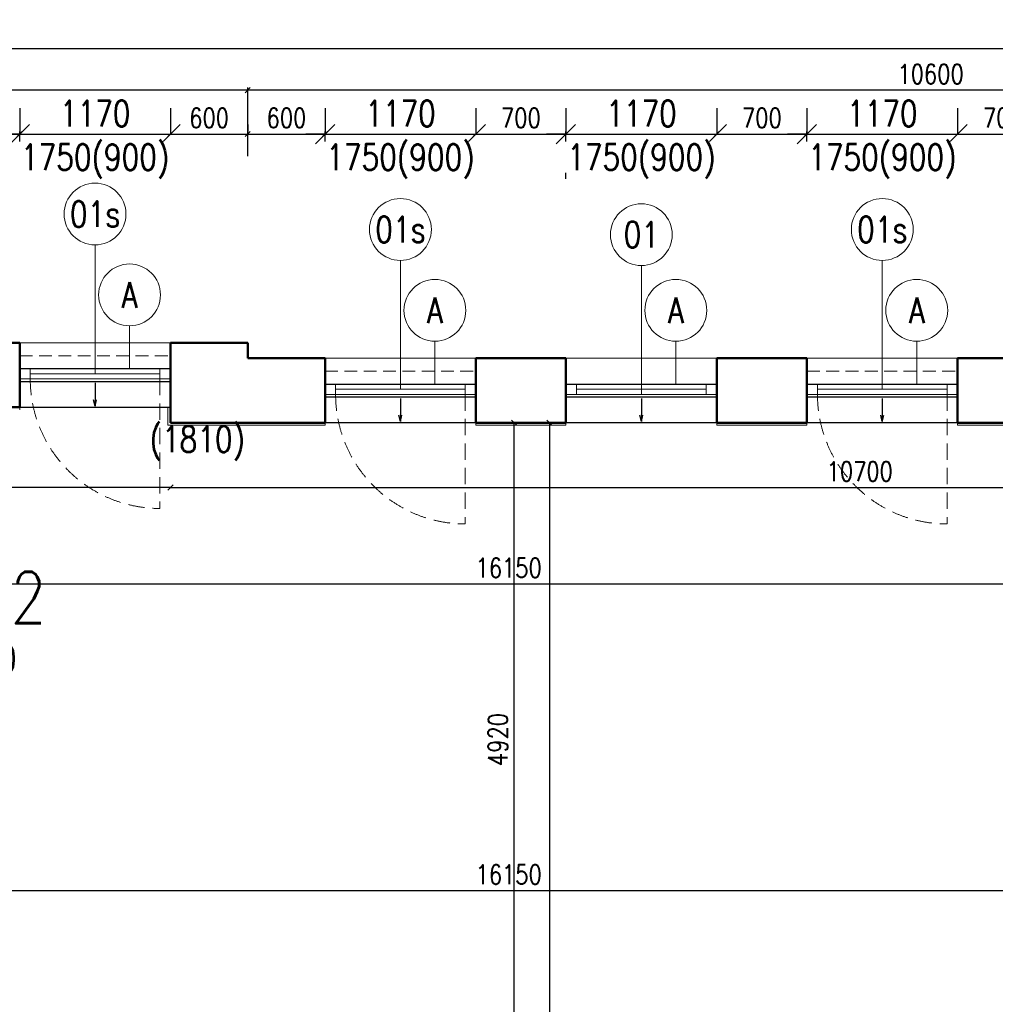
# Model space of a CAD drawing. Header units: millimetres. Extents: x -238874 to 551972, y -298952 to 658415.
# Tile 640 of 656: x 70778 to 78350, y 393183 to 400827. Entities that reach past the tile are written whole.
import ezdxf
from ezdxf.enums import TextEntityAlignment as Align

# ---------------------------------------------------------------- set-up
doc = ezdxf.new("R2010")
doc.units = ezdxf.units.MM
doc.header["$LTSCALE"] = 20
doc.linetypes.add('DASHED', pattern=[0.75, 0.5, -0.25])
doc.linetypes.add('HIDDEN', pattern=[9.525, 6.35, -3.175])
for name, color, linetype in [('00_HEDVIKA _KRESBA', 1, 'Continuous'), ('CZ', 255, 'Continuous'), ('KOTY', 8, 'Continuous')]:
    doc.layers.add(name, color=color, linetype=linetype)
doc.layers.add('00_HEDVIKA_DEMOLICE', color=2, linetype='Continuous', lineweight=30, transparency=0.3)
doc.layers.add('CKOKNA OTEVÍRÁNÍ', color=51, linetype='HIDDEN', lineweight=18, transparency=0.5)
for name, color, linetype, lineweight in [('00_HEDVIKA_OBRYS', 1, 'Continuous', 50), ('CKBUBLINY', 1, 'Continuous', 18), ('CKBUBLINY DEMOLICE', 4, 'Continuous', 18), ('CKBUBLINY_POPIS', 3, 'Continuous', 25), ('CKKOTY', 3, 'Continuous', 18), ('CKOKNA', 30, 'Continuous', 18), ('CKSYMBOLY', 21, 'Continuous', 25), ('HEDVIKA_OKNA_PARAPET', 70, 'Continuous', 18), ('NOSNÉ', 8, 'Continuous', 50), ('PRUCHODY', 7, 'Continuous', 18)]:
    doc.layers.add(name, color=color, linetype=linetype, lineweight=lineweight)
doc.styles.add('SIMPLEX', font='SIMPLEX.shx', dxfattribs={"width": 0.8, "bigfont": 'CAD13.shx'})
doc.styles.get("Standard").update_dxf_attribs({"font": 'simplex.shx', "width": 0.8})
doc.dimstyles.new('CADKON', dxfattribs={"dimscale": 100, "dimtxt": 2, "dimasz": 1.5, "dimexe": 0, "dimexo": 2, "dimgap": 0.6, "dimtad": 1, "dimrnd": 1, "dimtxsty": 'Standard', "dimblk1": 'OBLIQUE', "dimblk2": 'OBLIQUE', "dimsah": 1, "dimcen": 2.5, "dimadec": 1, "dimazin": 2, "dimtfac": 1, "dimtix": 1, "dimtmove": 2, "dimatfit": 3, "dimldrblk": 'OPEN30', "dimfxl": 5, "dimtfill": 1, "dimtolj": 1, "dimarcsym": 0})
doc.dimstyles.new('CKA', dxfattribs={"dimtxt": 200, "dimasz": 40, "dimexe": 20, "dimexo": 0.2, "dimgap": 50, "dimtad": 1, "dimdec": 0, "dimrnd": 1, "dimzin": 0, "dimdsep": 46, "dimtxsty": 'Standard', "dimblk1": 'OBLIQUE', "dimblk2": 'OBLIQUE', "dimsah": 1, "dimcen": 0.09, "dimclrd": 253, "dimclre": 253, "dimclrt": 253, "dimadec": 0, "dimazin": 0, "dimtfac": 1, "dimtdec": 0, "dimtix": 1, "dimtmove": 2, "dimatfit": 3, "dimfxl": 1, "dimtolj": 1, "dimtzin": 0, "dimarcsym": 0})

# ---------------------------------------------------------------- blocks, each defined once
blk = doc.blocks.new('_OBLIQUE')
at = {"color": 0, "linetype": 'ByBlock'}
blk.add_line((-0.5, -0.5), (0.5, 0.5), dxfattribs=at)
blk = doc.blocks.new('*D2563')
at = {"layer": 'DEFPOINTS', "color": 0, "transparency": 16777216}
for p in [(75075.2, 397698.6), (74889.2, 387578.6), (75075.2, 387578.6)]:
    blk.add_point(p, dxfattribs=at)
at = {"layer": 'KOTY', "lineweight": -2, "transparency": 16777216}
for p, q in [((74889.2, 397698.6), (74889.2, 387578.6)), ((74694.4, 387578.6), (74869.2, 387578.6))]:
    blk.add_line(p, q, dxfattribs=at)
at = {"layer": 'KOTY', "lineweight": -2, "transparency": 16777216, "xscale": 40, "yscale": 40, "zscale": 40}
for p, rotation in [((74889.2, 397698.6), 90), ((74889.2, 387578.6), 270)]:
    blk.add_blockref('_OBLIQUE', p, dxfattribs=dict(at, rotation=rotation))
at = {"layer": 'KOTY', "transparency": 16777216, "insert": (74764.2, 392638.6), "char_height": 150, "attachment_point": 5, "rotation": 90, "style": 'SIMPLEX'}
blk.add_mtext('\\A1;10120', dxfattribs=at)
blk = doc.blocks.new('*D2669')
at = {"layer": 'DEFPOINTS', "color": 0, "transparency": 16777216}
for p in [(82648, 396446.3), (66498, 395718.6), (82648, 395718.6)]:
    blk.add_point(p, dxfattribs=at)
at = {"layer": 'KOTY', "lineweight": -2, "transparency": 16777216}
for p, q in [((66498, 396446.3), (82648, 396446.3)), ((82648, 396099.4), (82648, 396466.3))]:
    blk.add_line(p, q, dxfattribs=at)
at = {"layer": 'KOTY', "lineweight": -2, "transparency": 16777216, "xscale": 40, "yscale": 40, "zscale": 40, "rotation": 180}
blk.add_blockref('_OBLIQUE', (66498, 396446.3), dxfattribs=at)
at = {"layer": 'KOTY', "lineweight": -2, "transparency": 16777216, "xscale": 40, "yscale": 40, "zscale": 40}
blk.add_blockref('_OBLIQUE', (82648, 396446.3), dxfattribs=at)
at = {"layer": 'KOTY', "transparency": 16777216, "insert": (74573, 396571.3), "char_height": 150, "attachment_point": 5, "style": 'SIMPLEX'}
blk.add_mtext('\\A1;16150', dxfattribs=at)
blk = doc.blocks.new('*D2670')
at = {"layer": 'DEFPOINTS', "color": 0, "transparency": 16777216}
for p in [(66498, 397698.6), (71948, 397698.6), (66498, 397195.9)]:
    blk.add_point(p, dxfattribs=at)
at = {"layer": 'KOTY', "lineweight": -2, "transparency": 16777216}
for p, q in [((66498, 397317.9), (66498, 397175.9)), ((71948, 397195.9), (66498, 397195.9))]:
    blk.add_line(p, q, dxfattribs=at)
at = {"layer": 'KOTY', "lineweight": -2, "transparency": 16777216, "xscale": 40, "yscale": 40, "zscale": 40, "rotation": 180}
blk.add_blockref('_OBLIQUE', (66498, 397195.9), dxfattribs=at)
at = {"layer": 'KOTY', "lineweight": -2, "transparency": 16777216, "xscale": 40, "yscale": 40, "zscale": 40}
blk.add_blockref('_OBLIQUE', (71948, 397195.9), dxfattribs=at)
at = {"layer": 'KOTY', "transparency": 16777216, "insert": (69223, 397320.9), "char_height": 150, "attachment_point": 5, "style": 'SIMPLEX'}
blk.add_mtext('\\A1;5450', dxfattribs=at)
blk = doc.blocks.new('*D2672')
at = {"layer": 'DEFPOINTS', "color": 0, "transparency": 16777216}
for p in [(83148, 400604), (52648, 399437), (83148, 399437)]:
    blk.add_point(p, dxfattribs=at)
at = {"layer": 'KOTY', "lineweight": -2, "transparency": 16777216}
for p, q in [((52648, 400604), (83148, 400604)), ((83148, 399817.7), (83148, 400624))]:
    blk.add_line(p, q, dxfattribs=at)
at = {"layer": 'KOTY', "lineweight": -2, "transparency": 16777216, "xscale": 40, "yscale": 40, "zscale": 40, "rotation": 180}
blk.add_blockref('_OBLIQUE', (52648, 400604), dxfattribs=at)
at = {"layer": 'KOTY', "lineweight": -2, "transparency": 16777216, "xscale": 40, "yscale": 40, "zscale": 40}
blk.add_blockref('_OBLIQUE', (83148, 400604), dxfattribs=at)
at = {"layer": 'KOTY', "transparency": 16777216, "insert": (67898, 400729), "char_height": 150, "attachment_point": 5, "style": 'SIMPLEX'}
blk.add_mtext('\\A1;30500', dxfattribs=at)
blk = doc.blocks.new('*D2673')
at = {"layer": 'DEFPOINTS', "color": 0, "transparency": 16777216}
for p in [(62698, 400280.7), (62698, 399507), (72548, 399387)]:
    blk.add_point(p, dxfattribs=at)
at = {"layer": 'KOTY', "lineweight": -2, "transparency": 16777216}
for p, q in [((62698, 399887.8), (62698, 400300.7)), ((72548, 400280.7), (62698, 400280.7))]:
    blk.add_line(p, q, dxfattribs=at)
at = {"layer": 'KOTY', "lineweight": -2, "transparency": 16777216, "xscale": 40, "yscale": 40, "zscale": 40, "rotation": 180}
blk.add_blockref('_OBLIQUE', (62698, 400280.7), dxfattribs=at)
at = {"layer": 'KOTY', "lineweight": -2, "transparency": 16777216, "xscale": 40, "yscale": 40, "zscale": 40}
blk.add_blockref('_OBLIQUE', (72548, 400280.7), dxfattribs=at)
at = {"layer": 'KOTY', "transparency": 16777216, "insert": (67623, 400405.7), "char_height": 150, "attachment_point": 5, "style": 'SIMPLEX'}
blk.add_mtext('\\A1;9850', dxfattribs=at)
blk = doc.blocks.new('*D2674')
at = {"layer": 'DEFPOINTS', "color": 0, "transparency": 16777216}
for p in [(70778, 399939.5), (70078, 399431.9), (70778, 399381.9)]:
    blk.add_point(p, dxfattribs=at)
at = {"layer": 'KOTY', "lineweight": -2, "transparency": 16777216}
for p, q in [((70778, 399762.7), (70778, 399959.5)), ((70078, 399939.5), (70778, 399939.5))]:
    blk.add_line(p, q, dxfattribs=at)
at = {"layer": 'KOTY', "lineweight": -2, "transparency": 16777216, "xscale": 40, "yscale": 40, "zscale": 40, "rotation": 180}
blk.add_blockref('_OBLIQUE', (70078, 399939.5), dxfattribs=at)
at = {"layer": 'KOTY', "lineweight": -2, "transparency": 16777216, "xscale": 40, "yscale": 40, "zscale": 40}
blk.add_blockref('_OBLIQUE', (70778, 399939.5), dxfattribs=at)
at = {"layer": 'KOTY', "transparency": 16777216, "insert": (70428, 400064.5), "char_height": 150, "attachment_point": 5, "style": 'SIMPLEX'}
blk.add_mtext('\\A1;700', dxfattribs=at)
blk = doc.blocks.new('*D2718')
at = {"layer": 'DEFPOINTS', "color": 0, "transparency": 16777216}
for p in [(71948, 398018.6), (82648, 397698.6), (82648, 397195.9)]:
    blk.add_point(p, dxfattribs=at)
at = {"layer": 'KOTY', "lineweight": -2, "transparency": 16777216}
for p, q in [((82648, 397317.9), (82648, 397175.9)), ((71948, 397195.9), (82648, 397195.9))]:
    blk.add_line(p, q, dxfattribs=at)
at = {"layer": 'KOTY', "lineweight": -2, "transparency": 16777216, "xscale": 40, "yscale": 40, "zscale": 40, "rotation": 180}
blk.add_blockref('_OBLIQUE', (71948, 397195.9), dxfattribs=at)
at = {"layer": 'KOTY', "lineweight": -2, "transparency": 16777216, "xscale": 40, "yscale": 40, "zscale": 40}
blk.add_blockref('_OBLIQUE', (82648, 397195.9), dxfattribs=at)
at = {"layer": 'KOTY', "transparency": 16777216, "insert": (77298, 397320.9), "char_height": 150, "attachment_point": 5, "style": 'SIMPLEX'}
blk.add_mtext('\\A1;10700', dxfattribs=at)
blk = doc.blocks.new('*D2719')
at = {"layer": 'DEFPOINTS', "color": 0, "transparency": 16777216}
for p in [(72548, 400280.7), (72548, 399387), (83148, 399387)]:
    blk.add_point(p, dxfattribs=at)
at = {"layer": 'KOTY', "lineweight": -2, "transparency": 16777216}
for p, q in [((72548, 399767.8), (72548, 400300.7)), ((83148, 400280.7), (72548, 400280.7))]:
    blk.add_line(p, q, dxfattribs=at)
at = {"layer": 'KOTY', "lineweight": -2, "transparency": 16777216, "xscale": 40, "yscale": 40, "zscale": 40, "rotation": 180}
blk.add_blockref('_OBLIQUE', (72548, 400280.7), dxfattribs=at)
at = {"layer": 'KOTY', "lineweight": -2, "transparency": 16777216, "xscale": 40, "yscale": 40, "zscale": 40}
blk.add_blockref('_OBLIQUE', (83148, 400280.7), dxfattribs=at)
at = {"layer": 'KOTY', "transparency": 16777216, "insert": (77848, 400405.7), "char_height": 150, "attachment_point": 5, "style": 'SIMPLEX'}
blk.add_mtext('\\A1;10600', dxfattribs=at)
blk = doc.blocks.new('*D2721')
at = {"layer": 'DEFPOINTS', "color": 0, "transparency": 16777216}
for p in [(74118, 397698.6), (74615.3, 397698.6), (74118, 392778.6)]:
    blk.add_point(p, dxfattribs=at)
at = {"layer": 'KOTY', "lineweight": -2, "transparency": 16777216}
for p, q in [((74498.7, 397698.6), (74635.3, 397698.6)), ((74615.3, 392778.6), (74615.3, 397698.6))]:
    blk.add_line(p, q, dxfattribs=at)
at = {"layer": 'KOTY', "lineweight": -2, "transparency": 16777216, "xscale": 40, "yscale": 40, "zscale": 40}
for p, rotation in [((74615.3, 397698.6), 90), ((74615.3, 392778.6), 270)]:
    blk.add_blockref('_OBLIQUE', p, dxfattribs=dict(at, rotation=rotation))
at = {"layer": 'KOTY', "transparency": 16777216, "insert": (74490.3, 395238.6), "char_height": 150, "attachment_point": 5, "rotation": 90, "style": 'SIMPLEX'}
blk.add_mtext('\\A1;4920', dxfattribs=at)
blk = doc.blocks.new('*D2726')
at = {"layer": 'DEFPOINTS', "color": 0, "transparency": 16777216}
for p in [(75018, 399939.5), (74318, 399311.9), (75018, 399211.9)]:
    blk.add_point(p, dxfattribs=at)
at = {"layer": 'KOTY', "lineweight": -2, "transparency": 16777216}
for p, q in [((75018, 399592.7), (75018, 399959.5)), ((74318, 399939.5), (75018, 399939.5))]:
    blk.add_line(p, q, dxfattribs=at)
at = {"layer": 'KOTY', "lineweight": -2, "transparency": 16777216, "xscale": 40, "yscale": 40, "zscale": 40, "rotation": 180}
blk.add_blockref('_OBLIQUE', (74318, 399939.5), dxfattribs=at)
at = {"layer": 'KOTY', "lineweight": -2, "transparency": 16777216, "xscale": 40, "yscale": 40, "zscale": 40}
blk.add_blockref('_OBLIQUE', (75018, 399939.5), dxfattribs=at)
at = {"layer": 'KOTY', "transparency": 16777216, "insert": (74668, 400064.5), "char_height": 150, "attachment_point": 5, "style": 'SIMPLEX'}
blk.add_mtext('\\A1;700', dxfattribs=at)
blk = doc.blocks.new('*D2727')
at = {"layer": 'DEFPOINTS', "color": 0, "transparency": 16777216}
for p in [(73148, 399939.5), (72548, 399631.9), (73148, 399311.9)]:
    blk.add_point(p, dxfattribs=at)
at = {"layer": 'KOTY', "lineweight": -2, "transparency": 16777216}
for p, q in [((73148, 399692.7), (73148, 399959.5)), ((72548, 399939.5), (73148, 399939.5))]:
    blk.add_line(p, q, dxfattribs=at)
at = {"layer": 'KOTY', "lineweight": -2, "transparency": 16777216, "xscale": 40, "yscale": 40, "zscale": 40, "rotation": 180}
blk.add_blockref('_OBLIQUE', (72548, 399939.5), dxfattribs=at)
at = {"layer": 'KOTY', "lineweight": -2, "transparency": 16777216, "xscale": 40, "yscale": 40, "zscale": 40}
blk.add_blockref('_OBLIQUE', (73148, 399939.5), dxfattribs=at)
at = {"layer": 'KOTY', "transparency": 16777216, "insert": (72848, 400064.5), "char_height": 150, "attachment_point": 5, "style": 'SIMPLEX'}
blk.add_mtext('\\A1;600', dxfattribs=at)
blk = doc.blocks.new('*D2728')
at = {"layer": 'DEFPOINTS', "color": 0, "transparency": 16777216}
for p in [(72548, 399939.5), (72548, 399631.9), (71948, 399431.9)]:
    blk.add_point(p, dxfattribs=at)
at = {"layer": 'KOTY', "lineweight": -2, "transparency": 16777216}
for p, q in [((72548, 400012.7), (72548, 399959.5)), ((71948, 399939.5), (72548, 399939.5))]:
    blk.add_line(p, q, dxfattribs=at)
at = {"layer": 'KOTY', "lineweight": -2, "transparency": 16777216, "xscale": 40, "yscale": 40, "zscale": 40, "rotation": 180}
blk.add_blockref('_OBLIQUE', (71948, 399939.5), dxfattribs=at)
at = {"layer": 'KOTY', "lineweight": -2, "transparency": 16777216, "xscale": 40, "yscale": 40, "zscale": 40}
blk.add_blockref('_OBLIQUE', (72548, 399939.5), dxfattribs=at)
at = {"layer": 'KOTY', "transparency": 16777216, "insert": (72248, 400064.5), "char_height": 150, "attachment_point": 5, "style": 'SIMPLEX'}
blk.add_mtext('\\A1;600', dxfattribs=at)
blk = doc.blocks.new('*D2729')
at = {"layer": 'DEFPOINTS', "color": 0, "transparency": 16777216}
for p in [(78758, 399939.5), (78058, 399311.9), (78758, 399311.9)]:
    blk.add_point(p, dxfattribs=at)
at = {"layer": 'KOTY', "lineweight": -2, "transparency": 16777216}
for p, q in [((78758, 399692.7), (78758, 399959.5)), ((78058, 399939.5), (78758, 399939.5))]:
    blk.add_line(p, q, dxfattribs=at)
at = {"layer": 'KOTY', "lineweight": -2, "transparency": 16777216, "xscale": 40, "yscale": 40, "zscale": 40, "rotation": 180}
blk.add_blockref('_OBLIQUE', (78058, 399939.5), dxfattribs=at)
at = {"layer": 'KOTY', "lineweight": -2, "transparency": 16777216, "xscale": 40, "yscale": 40, "zscale": 40}
blk.add_blockref('_OBLIQUE', (78758, 399939.5), dxfattribs=at)
at = {"layer": 'KOTY', "transparency": 16777216, "insert": (78408, 400064.5), "char_height": 150, "attachment_point": 5, "style": 'SIMPLEX'}
blk.add_mtext('\\A1;700', dxfattribs=at)
blk = doc.blocks.new('*D2730')
at = {"layer": 'DEFPOINTS', "color": 0, "transparency": 16777216}
for p in [(76888, 399939.5), (76888, 399311.9), (76188, 399211.9)]:
    blk.add_point(p, dxfattribs=at)
at = {"layer": 'KOTY', "lineweight": -2, "transparency": 16777216}
for p, q in [((76888, 399692.7), (76888, 399959.5)), ((76188, 399939.5), (76888, 399939.5))]:
    blk.add_line(p, q, dxfattribs=at)
at = {"layer": 'KOTY', "lineweight": -2, "transparency": 16777216, "xscale": 40, "yscale": 40, "zscale": 40, "rotation": 180}
blk.add_blockref('_OBLIQUE', (76188, 399939.5), dxfattribs=at)
at = {"layer": 'KOTY', "lineweight": -2, "transparency": 16777216, "xscale": 40, "yscale": 40, "zscale": 40}
blk.add_blockref('_OBLIQUE', (76888, 399939.5), dxfattribs=at)
at = {"layer": 'KOTY', "transparency": 16777216, "insert": (76538, 400064.5), "char_height": 150, "attachment_point": 5, "style": 'SIMPLEX'}
blk.add_mtext('\\A1;700', dxfattribs=at)
blk = doc.blocks.new('*D3274')
at = {"layer": 'CKKOTY', "color": 0, "lineweight": -2, "transparency": 16777216}
for p, q in [((70778, 400139.5), (70778, 399939.5)), ((71948, 400139.5), (71948, 399939.5)), ((70778, 399939.5), (70628, 399939.5)), ((70778, 399939.5), (71948, 399939.5)), ((71948, 399939.5), (72098, 399939.5))]:
    blk.add_line(p, q, dxfattribs=at)
at = {"layer": 'DEFPOINTS', "color": 0, "transparency": 16777216}
for p in [(70778, 399939.5), (71948, 399939.5), (71948, 399939.5)]:
    blk.add_point(p, dxfattribs=at)
at = {"layer": 'CKKOTY', "color": 0, "lineweight": -2, "transparency": 16777216, "xscale": 150, "yscale": 150, "zscale": 150}
blk.add_blockref('_OBLIQUE', (70778, 399939.5), dxfattribs=at)
at = {"layer": 'CKKOTY', "color": 0, "lineweight": -2, "transparency": 16777216, "xscale": 150, "yscale": 150, "zscale": 150, "rotation": 180}
blk.add_blockref('_OBLIQUE', (71948, 399939.5), dxfattribs=at)
at = {"layer": 'CKKOTY', "color": 0, "transparency": 16777216, "insert": (71363, 400099.5), "char_height": 200, "attachment_point": 5, "bg_fill": 3, "box_fill_scale": 1.1, "bg_fill_color": 256, "bg_fill_true_color": 13158600, "bg_fill_transparency": 0}
blk.add_mtext('\\A1;1170', dxfattribs=at)
at = {"layer": 'CKKOTY', "color": 0, "transparency": 16777216, "insert": (71363, 399727.1), "char_height": 200, "attachment_point": 5, "bg_fill": 3, "box_fill_scale": 1.1, "bg_fill_color": 256, "bg_fill_true_color": 13158600, "bg_fill_transparency": 0}
blk.add_mtext('\\A1;1750(900)', dxfattribs=at)
blk = doc.blocks.new('_Open30')
at = {"color": 0, "lineweight": -2}
for p, q in [((-1, 0.268), (0, 0)), ((0, 0), (-1, -0.268)), ((0, 0), (-1, 0))]:
    blk.add_line(p, q, dxfattribs=at)
blk = doc.blocks.new('*D3275')
at = {"layer": 'CKKOTY', "color": 0, "lineweight": -2, "transparency": 16777216}
for p, q in [((73148, 400139.5), (73148, 399939.5)), ((74318, 400139.5), (74318, 399939.5)), ((73148, 399939.5), (72998, 399939.5)), ((73148, 399939.5), (74318, 399939.5)), ((74318, 399939.5), (74468, 399939.5))]:
    blk.add_line(p, q, dxfattribs=at)
at = {"layer": 'DEFPOINTS', "color": 0, "transparency": 16777216}
for p in [(73148, 399939.5), (74318, 399939.5), (74318, 399939.5)]:
    blk.add_point(p, dxfattribs=at)
at = {"layer": 'CKKOTY', "color": 0, "lineweight": -2, "transparency": 16777216, "xscale": 150, "yscale": 150, "zscale": 150}
blk.add_blockref('_OBLIQUE', (73148, 399939.5), dxfattribs=at)
at = {"layer": 'CKKOTY', "color": 0, "lineweight": -2, "transparency": 16777216, "xscale": 150, "yscale": 150, "zscale": 150, "rotation": 180}
blk.add_blockref('_OBLIQUE', (74318, 399939.5), dxfattribs=at)
at = {"layer": 'CKKOTY', "color": 0, "transparency": 16777216, "insert": (73733, 400099.5), "char_height": 200, "attachment_point": 5, "bg_fill": 3, "box_fill_scale": 1.1, "bg_fill_color": 256, "bg_fill_true_color": 13158600, "bg_fill_transparency": 0}
blk.add_mtext('\\A1;1170', dxfattribs=at)
at = {"layer": 'CKKOTY', "color": 0, "transparency": 16777216, "insert": (73733, 399727.1), "char_height": 200, "attachment_point": 5, "bg_fill": 3, "box_fill_scale": 1.1, "bg_fill_color": 256, "bg_fill_true_color": 13158600, "bg_fill_transparency": 0}
blk.add_mtext('\\A1;1750(900)', dxfattribs=at)
blk = doc.blocks.new('*D3276')
at = {"layer": 'CKKOTY', "color": 0, "lineweight": -2, "transparency": 16777216}
for p, q in [((75018, 400139.5), (75018, 399939.5)), ((76188, 400139.5), (76188, 399939.5)), ((75018, 399939.5), (74868, 399939.5)), ((75018, 399939.5), (76188, 399939.5)), ((76188, 399939.5), (76338, 399939.5))]:
    blk.add_line(p, q, dxfattribs=at)
at = {"layer": 'DEFPOINTS', "color": 0, "transparency": 16777216}
for p in [(75018, 399939.5), (76188, 399939.5), (76188, 399939.5)]:
    blk.add_point(p, dxfattribs=at)
at = {"layer": 'CKKOTY', "color": 0, "lineweight": -2, "transparency": 16777216, "xscale": 150, "yscale": 150, "zscale": 150}
blk.add_blockref('_OBLIQUE', (75018, 399939.5), dxfattribs=at)
at = {"layer": 'CKKOTY', "color": 0, "lineweight": -2, "transparency": 16777216, "xscale": 150, "yscale": 150, "zscale": 150, "rotation": 180}
blk.add_blockref('_OBLIQUE', (76188, 399939.5), dxfattribs=at)
at = {"layer": 'CKKOTY', "color": 0, "transparency": 16777216, "insert": (75603, 400099.5), "char_height": 200, "attachment_point": 5, "bg_fill": 3, "box_fill_scale": 1.1, "bg_fill_color": 256, "bg_fill_true_color": 13158600, "bg_fill_transparency": 0}
blk.add_mtext('\\A1;1170', dxfattribs=at)
at = {"layer": 'CKKOTY', "color": 0, "transparency": 16777216, "insert": (75603, 399727.1), "char_height": 200, "attachment_point": 5, "bg_fill": 3, "box_fill_scale": 1.1, "bg_fill_color": 256, "bg_fill_true_color": 13158600, "bg_fill_transparency": 0}
blk.add_mtext('\\A1;1750(900)', dxfattribs=at)
blk = doc.blocks.new('*D3277')
at = {"layer": 'CKKOTY', "color": 0, "lineweight": -2, "transparency": 16777216}
for p, q in [((76888, 400139.5), (76888, 399939.5)), ((78058, 400139.5), (78058, 399939.5)), ((76888, 399939.5), (76738, 399939.5)), ((76888, 399939.5), (78058, 399939.5)), ((78058, 399939.5), (78208, 399939.5))]:
    blk.add_line(p, q, dxfattribs=at)
at = {"layer": 'DEFPOINTS', "color": 0, "transparency": 16777216}
for p in [(76888, 399939.5), (78058, 399939.5), (78058, 399939.5)]:
    blk.add_point(p, dxfattribs=at)
at = {"layer": 'CKKOTY', "color": 0, "lineweight": -2, "transparency": 16777216, "xscale": 150, "yscale": 150, "zscale": 150}
blk.add_blockref('_OBLIQUE', (76888, 399939.5), dxfattribs=at)
at = {"layer": 'CKKOTY', "color": 0, "lineweight": -2, "transparency": 16777216, "xscale": 150, "yscale": 150, "zscale": 150, "rotation": 180}
blk.add_blockref('_OBLIQUE', (78058, 399939.5), dxfattribs=at)
at = {"layer": 'CKKOTY', "color": 0, "transparency": 16777216, "insert": (77473, 400099.5), "char_height": 200, "attachment_point": 5, "bg_fill": 3, "box_fill_scale": 1.1, "bg_fill_color": 256, "bg_fill_true_color": 13158600, "bg_fill_transparency": 0}
blk.add_mtext('\\A1;1170', dxfattribs=at)
at = {"layer": 'CKKOTY', "color": 0, "transparency": 16777216, "insert": (77473, 399727.1), "char_height": 200, "attachment_point": 5, "bg_fill": 3, "box_fill_scale": 1.1, "bg_fill_color": 256, "bg_fill_true_color": 13158600, "bg_fill_transparency": 0}
blk.add_mtext('\\A1;1750(900)', dxfattribs=at)
blk = doc.blocks.new('*D3353')
at = {"layer": 'DEFPOINTS', "color": 0, "transparency": 16777216}
for p in [(82648, 394066.3), (66498, 393338.6), (82648, 393338.6)]:
    blk.add_point(p, dxfattribs=at)
at = {"layer": 'KOTY', "lineweight": -2, "transparency": 16777216}
for p, q in [((82648, 393719.4), (82648, 394086.3)), ((66498, 394066.3), (82648, 394066.3))]:
    blk.add_line(p, q, dxfattribs=at)
at = {"layer": 'KOTY', "lineweight": -2, "transparency": 16777216, "xscale": 40, "yscale": 40, "zscale": 40, "rotation": 180}
blk.add_blockref('_OBLIQUE', (66498, 394066.3), dxfattribs=at)
at = {"layer": 'KOTY', "lineweight": -2, "transparency": 16777216, "xscale": 40, "yscale": 40, "zscale": 40}
blk.add_blockref('_OBLIQUE', (82648, 394066.3), dxfattribs=at)
at = {"layer": 'KOTY', "transparency": 16777216, "insert": (74573, 394191.3), "char_height": 150, "attachment_point": 5, "style": 'SIMPLEX'}
blk.add_mtext('\\A1;16150', dxfattribs=at)
blk = doc.blocks.new('*U3302')
at = {"color": 0, "linetype": 'ByBlock', "lineweight": -2}
for p, q in [((-225, 0), (-80, 0)), ((225, 0), (103, 30)), ((225, 0), (103, -30)), ((-80, 0), (27, 0)), ((27, 0), (225, 0))]:
    blk.add_line(p, q, dxfattribs=at)
at = {"color": 0, "linetype": 'Continuous', "lineweight": -2, "flags": 8}
blk.add_attdef('SPÁD', text='', height=100, dxfattribs=at).set_placement((0, 40), align=Align.CENTER)
blk = doc.blocks.new('CK_BUBBLE_1_0_0')
at = {"color": 0, "linetype": 'ByBlock', "lineweight": -2}
blk.add_circle((0, 0), 1, dxfattribs=at)

msp = doc.modelspace()

# ---------------------------------------------------------------- linework, layer by layer
at = {"layer": '00_HEDVIKA _KRESBA'}
for p, q in [((70777.962, 397818.626), (71947.962, 397818.626)), ((74317.962, 397698.626), (73147.962, 397698.626)), ((76187.962, 397698.626), (75017.962, 397698.626)), ((78057.962, 397698.626), (76887.962, 397698.626))]:
    msp.add_line(p, q, dxfattribs=at)
at = {"layer": '00_HEDVIKA_DEMOLICE'}
for p, q in [((70777.962, 398118.626), (71947.962, 398118.626)), ((70777.962, 398018.626), (71947.962, 398018.626)), ((73147.962, 397998.626), (74317.962, 397998.626)), ((75017.962, 397998.626), (76187.962, 397998.626)), ((76887.962, 397998.626), (78057.962, 397998.626)), ((73147.962, 397898.626), (74317.962, 397898.626)), ((75017.962, 397898.626), (76187.962, 397898.626)), ((76887.962, 397898.626), (78057.962, 397898.626))]:
    msp.add_line(p, q, dxfattribs=at)
at = {"layer": '00_HEDVIKA_OBRYS'}
for points in [[(70777.962, 398118.626), (70777.962, 397818.626)], [(71947.962, 398118.626), (71947.962, 397818.626)], [(73147.962, 397998.626), (73147.962, 397698.626)], [(74317.962, 397998.626), (74317.962, 397698.626)], [(75017.962, 397998.626), (75017.962, 397698.626)], [(76187.962, 397998.626), (76187.962, 397698.626)], [(76887.962, 397998.626), (76887.962, 397698.626)], [(78057.962, 397998.626), (78057.962, 397698.626)]]:
    msp.add_lwpolyline(points, dxfattribs=at)
at = {"layer": 'CKBUBLINY'}
for p, q in [((71362.962, 399078.626), (71362.962, 398078.626)), ((73732.962, 398958.626), (73732.962, 397958.626)), ((75602.962, 398918.626), (75602.962, 397918.626)), ((77472.962, 398958.626), (77472.962, 397958.626))]:
    msp.add_line(p, q, dxfattribs=at)
at = {"layer": 'CKBUBLINY DEMOLICE'}
for p, q in [((71630.573, 398450.841), (71630.573, 398118.626)), ((74000.573, 398330.841), (74000.573, 397998.626)), ((75870.573, 398330.841), (75870.573, 397998.626)), ((77740.573, 398330.841), (77740.573, 397998.626))]:
    msp.add_line(p, q, dxfattribs=at)
at = {"layer": 'CKOKNA', "linetype": 'DASHED', "ltscale": 10}
for p, q in [((70777.962, 398218.626), (71947.962, 398218.626)), ((73147.962, 398098.626), (74317.962, 398098.626)), ((76887.962, 398098.626), (78057.962, 398098.626))]:
    msp.add_line(p, q, dxfattribs=at)
at = {"layer": 'CKOKNA'}
for p, q in [((70859.962, 398118.626), (70777.962, 398118.626)), ((70777.962, 398118.626), (70777.962, 398038.626)), ((70859.962, 398118.626), (71865.962, 398118.626)), ((70859.962, 398118.626), (70859.962, 398038.626)), ((70859.962, 398078.626), (71865.962, 398078.626)), ((71865.962, 398118.626), (71865.962, 398038.626)), ((71865.962, 398118.626), (71947.962, 398118.626)), ((71947.962, 398118.626), (71947.962, 398038.626)), ((70859.962, 398038.626), (70777.962, 398038.626)), ((70859.962, 398038.626), (71865.962, 398038.626)), ((71865.962, 398038.626), (71947.962, 398038.626)), ((73229.962, 397998.626), (73147.962, 397998.626)), ((73147.962, 397998.626), (73147.962, 397918.626)), ((73229.962, 397998.626), (74235.962, 397998.626)), ((73229.962, 397998.626), (73229.962, 397918.626)), ((74235.962, 397998.626), (74235.962, 397918.626)), ((74235.962, 397998.626), (74317.962, 397998.626)), ((74317.962, 397998.626), (74317.962, 397918.626)), ((75099.962, 397998.626), (75017.962, 397998.626)), ((75017.962, 397998.626), (75017.962, 397918.626)), ((75099.962, 397998.626), (76105.962, 397998.626)), ((75099.962, 397998.626), (75099.962, 397918.626)), ((76105.962, 397998.626), (76105.962, 397918.626)), ((76105.962, 397998.626), (76187.962, 397998.626)), ((76187.962, 397998.626), (76187.962, 397918.626)), ((76969.962, 397998.626), (76887.962, 397998.626)), ((76887.962, 397998.626), (76887.962, 397918.626)), ((76969.962, 397998.626), (77975.962, 397998.626)), ((76969.962, 397998.626), (76969.962, 397918.626)), ((77975.962, 397998.626), (77975.962, 397918.626)), ((77975.962, 397998.626), (78057.962, 397998.626)), ((78057.962, 397998.626), (78057.962, 397918.626)), ((73229.962, 397918.626), (73147.962, 397918.626)), ((73229.962, 397958.626), (74235.962, 397958.626)), ((73229.962, 397918.626), (74235.962, 397918.626)), ((74235.962, 397918.626), (74317.962, 397918.626)), ((75099.962, 397918.626), (75017.962, 397918.626)), ((75099.962, 397958.626), (76105.962, 397958.626)), ((75099.962, 397918.626), (76105.962, 397918.626)), ((76105.962, 397918.626), (76187.962, 397918.626)), ((76969.962, 397918.626), (76887.962, 397918.626)), ((76969.962, 397958.626), (77975.962, 397958.626)), ((76969.962, 397918.626), (77975.962, 397918.626)), ((77975.962, 397918.626), (78057.962, 397918.626))]:
    msp.add_line(p, q, dxfattribs=at)
at = {"layer": 'CKOKNA OTEVÍRÁNÍ'}
for p, q in [((71865.962, 398038.626), (71865.962, 397032.626)), ((74235.962, 397918.626), (74235.962, 396912.626)), ((77975.962, 397918.626), (77975.962, 396912.626))]:
    msp.add_line(p, q, dxfattribs=at)
for centre in [(71865.962, 398038.626), (74235.962, 397918.626), (77975.962, 397918.626)]:
    msp.add_arc(centre, 1006, 180, 270, dxfattribs=at)
at = {"layer": 'HEDVIKA_OKNA_PARAPET'}
for p, q in [((70777.962, 397818.626), (71947.962, 397818.626)), ((74317.962, 397698.626), (73147.962, 397698.626)), ((75017.962, 397698.626), (76187.962, 397698.626)), ((76887.962, 397698.626), (78057.962, 397698.626))]:
    msp.add_line(p, q, dxfattribs=at)
at = {"layer": 'NOSNÉ'}
for p, q in [((70777.962, 398318.626), (70077.962, 398318.626)), ((70777.962, 397818.626), (70777.962, 398318.626)), ((71947.962, 397818.626), (71947.962, 398318.626)), ((71947.962, 398198.626), (71947.962, 398318.626)), ((71947.962, 398318.626), (72547.962, 398318.626)), ((71947.962, 398118.626), (71947.962, 398318.626)), ((71947.962, 398318.626), (72547.962, 398318.626)), ((72547.962, 398198.626), (72547.962, 398318.626)), ((72547.962, 398318.626), (72547.962, 398198.626)), ((72547.962, 398198.626), (73147.962, 398198.626)), ((73147.962, 397698.626), (73147.962, 398198.626)), ((74317.962, 397698.626), (74317.962, 398198.626)), ((74317.962, 398198.626), (75017.962, 398198.626)), ((75017.962, 397698.626), (75017.962, 398198.626)), ((76187.962, 397698.626), (76187.962, 398198.626)), ((76187.962, 398198.626), (76887.962, 398198.626)), ((76887.962, 397698.626), (76887.962, 398198.626)), ((78057.962, 397698.626), (78057.962, 398198.626)), ((78057.962, 398198.626), (78757.962, 398198.626)), ((70777.962, 397818.626), (70077.962, 397818.626)), ((71947.962, 397698.626), (71947.962, 397818.626)), ((71947.962, 397698.626), (73147.962, 397698.626)), ((74317.962, 397698.626), (75017.962, 397698.626)), ((76187.962, 397698.626), (76887.962, 397698.626)), ((78057.962, 397698.626), (78757.962, 397698.626))]:
    msp.add_line(p, q, dxfattribs=at)
at = {"layer": 'PRUCHODY'}
for p, q in [((71947.962, 398318.626), (70777.962, 398318.626)), ((74317.962, 398198.626), (73147.962, 398198.626)), ((74317.962, 397998.626), (74317.962, 398198.626)), ((76187.962, 398198.626), (75017.962, 398198.626)), ((76187.962, 397998.626), (76187.962, 398198.626)), ((78057.962, 398198.626), (76887.962, 398198.626)), ((78057.962, 397998.626), (78057.962, 398198.626)), ((70777.962, 397818.626), (70777.962, 397798.626)), ((71927.962, 397678.626), (71927.962, 397818.626)), ((71927.962, 397678.626), (73147.962, 397678.626)), ((73147.962, 397698.626), (73147.962, 397678.626)), ((74317.962, 397698.626), (74317.962, 397678.626)), ((74317.962, 397678.626), (75017.962, 397678.626)), ((75017.962, 397698.626), (75017.962, 397678.626)), ((76187.962, 397678.626), (76187.962, 397698.626)), ((76187.962, 397678.626), (76887.962, 397678.626)), ((76887.962, 397678.626), (76887.962, 397698.626)), ((78057.962, 397678.626), (78057.962, 397698.626)), ((78057.962, 397678.626), (78757.962, 397678.626))]:
    msp.add_line(p, q, dxfattribs=at)

# ---------------------------------------------------------------- block references
at = {"layer": 'CKBUBLINY'}
ref = msp.add_blockref('CK_BUBBLE_1_0_0', (73732.962, 399198.626), dxfattribs=dict(at, xscale=240, yscale=240, zscale=240))
ref.add_attrib('NUM1', '01s', dxfattribs={"layer": 'CKBUBLINY_POPIS', "height": 200, "width": 0.8, "flags": 8}).set_placement((73732.962, 399198.626), align=Align.MIDDLE_CENTER)
ref = msp.add_blockref('CK_BUBBLE_1_0_0', (77472.962, 399198.626), dxfattribs=dict(at, xscale=240, yscale=240, zscale=240))
ref.add_attrib('NUM1', '01s', dxfattribs={"layer": 'CKBUBLINY_POPIS', "height": 200, "width": 0.8, "flags": 8}).set_placement((77472.962, 399198.626), align=Align.MIDDLE_CENTER)
ref = msp.add_blockref('CK_BUBBLE_1_0_0', (75602.962, 399158.626), dxfattribs=dict(at, xscale=240, yscale=240, zscale=240))
ref.add_attrib('NUM1', '01', dxfattribs={"layer": 'CKBUBLINY_POPIS', "height": 200, "width": 0.8, "flags": 8}).set_placement((75602.962, 399158.626), align=Align.MIDDLE_CENTER)
at = {"layer": 'CKBUBLINY DEMOLICE'}
ref = msp.add_blockref('CK_BUBBLE_1_0_0', (71630.573, 398690.841), dxfattribs=dict(at, xscale=240, yscale=240, zscale=240))
ref.add_attrib('NUM1', 'A', dxfattribs={"height": 200, "width": 0.8, "flags": 8}).set_placement((71630.573, 398690.841), align=Align.MIDDLE_CENTER)
ref = msp.add_blockref('CK_BUBBLE_1_0_0', (74000.573, 398570.841), dxfattribs=dict(at, xscale=240, yscale=240, zscale=240))
ref.add_attrib('NUM1', 'A', dxfattribs={"height": 200, "width": 0.8, "flags": 8}).set_placement((74000.573, 398570.841), align=Align.MIDDLE_CENTER)
ref = msp.add_blockref('CK_BUBBLE_1_0_0', (75870.573, 398570.841), dxfattribs=dict(at, xscale=240, yscale=240, zscale=240))
ref.add_attrib('NUM1', 'A', dxfattribs={"height": 200, "width": 0.8, "flags": 8}).set_placement((75870.573, 398570.841), align=Align.MIDDLE_CENTER)
ref = msp.add_blockref('CK_BUBBLE_1_0_0', (77740.573, 398570.841), dxfattribs=dict(at, xscale=240, yscale=240, zscale=240))
ref.add_attrib('NUM1', 'A', dxfattribs={"height": 200, "width": 0.8, "flags": 8}).set_placement((77740.573, 398570.841), align=Align.MIDDLE_CENTER)
at = {"layer": 'CKSYMBOLY', "xscale": 0.4, "yscale": 0.4, "zscale": 0.4, "rotation": 269.9999999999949}
for p in [(71363.087, 397917.332), (73733.087, 397797.332), (75603.087, 397797.332), (77473.087, 397797.332)]:
    msp.add_blockref('*U3302', p, dxfattribs=at)

# ---------------------------------------------------------------- texts
at = {"layer": 'CZ', "color": 7, "linetype": 'Continuous', "char_height": 200, "width": 1830.1, "attachment_point": 1}
for s, insert in [('(1810)', (71786.068, 397671.012)), ('+11,700', (69821.145, 395965.726))]:
    msp.add_mtext(s, dxfattribs=dict(at, insert=insert))
at = {"layer": 'CZ', "color": 6, "linetype": 'Continuous', "lineweight": 30, "insert": (70023.096, 396540.935), "char_height": 400, "width": 1830.1, "attachment_point": 1}
msp.add_mtext('4.42', dxfattribs=at)

# ---------------------------------------------------------------- dimensions: what is measured, and where the dimension line sits
at = {"layer": 'KOTY'}
for base, p1, p2, text, picture, middle in [((83147.962, 400604.031), (52647.962, 399436.965), (83147.962, 399436.965), '30500', '*D2672', (67897.962, 400729.031)), ((62697.962, 400280.713), (72547.962, 399386.985), (62697.962, 399506.985), '9850', '*D2673', (67622.962, 400405.713)), ((72547.962, 400280.713), (83147.962, 399386.985), (72547.962, 399386.985), '10600', '*D2719', (77847.962, 400405.713)), ((70777.962, 399939.501), (70077.962, 399431.935), (70777.962, 399381.935), '700', '*D2674', (70427.962, 400064.501)), ((72547.962, 399939.501), (71947.962, 399431.935), (72547.962, 399631.935), '600', '*D2728', (72247.962, 400064.501)), ((73147.962, 399939.501), (72547.962, 399631.935), (73147.962, 399311.935), '600', '*D2727', (72847.962, 400064.501)), ((75017.962, 399939.501), (74317.962, 399311.935), (75017.962, 399211.935), '700', '*D2726', (74667.962, 400064.501)), ((76887.962, 399939.501), (76187.962, 399211.935), (76887.962, 399311.935), '700', '*D2730', (76537.962, 400064.501)), ((78757.962, 399939.501), (78057.962, 399311.935), (78757.962, 399311.935), '700', '*D2729', (78407.962, 400064.501)), ((82647.962, 396446.266), (66497.962, 395718.626), (82647.962, 395718.626), '16150', '*D2669', (74572.962, 396571.266)), ((82647.962, 394066.266), (66497.962, 393338.626), (82647.962, 393338.626), '16150', '*D3353', (74572.962, 394191.266))]:
    dim = msp.add_linear_dim(base=base, p1=p1, p2=p2, text=text, dimstyle='CKA', override={"dimtxt": 150, "dimexo": 380.774374, "dimtxsty": 'SIMPLEX', "dimse1": 1, "dimclrd": 256, "dimclre": 256, "dimclrt": 256}, dxfattribs=at)
    dim.commit()
    dim.dimension.update_dxf_attribs({"geometry": picture, "text_midpoint": middle})
for base, p1, p2, angle, text, picture, middle in [((82647.962, 397195.937), (71947.962, 398018.626), (82647.962, 397698.626), 180, '10700', '*D2718', (77297.962, 397320.937)), ((66497.962, 397195.937), (71947.962, 397698.626), (66497.962, 397698.626), 180, '5450', '*D2670', (69222.962, 397320.937)), ((74615.313, 397698.626), (74117.962, 392778.626), (74117.962, 397698.626), 270, '4920', '*D2721', (74490.313, 395238.626)), ((74889.153, 387578.626), (75075.176, 397698.626), (75075.176, 387578.626), 90, '10120', '*D2563', (74764.153, 392638.626))]:
    dim = msp.add_linear_dim(base=base, p1=p1, p2=p2, angle=angle, text=text, dimstyle='CKA', override={"dimtxt": 150, "dimexo": 380.774374, "dimtxsty": 'SIMPLEX', "dimse1": 1, "dimclrd": 256, "dimclre": 256, "dimclrt": 256}, dxfattribs=at)
    dim.commit()
    dim.dimension.update_dxf_attribs({"geometry": picture, "text_midpoint": middle})

# ---------------------------------------------------------------- next in the draw order: dimensions: what is measured, and where the dimension line sits
at = {"layer": 'CKKOTY'}
for base, p1, p2, picture, middle in [((71947.962, 399939.501), (70777.962, 399939.501), (71947.962, 399939.501), '*D3274', (71362.962, 399939.501)), ((74317.962, 399939.501), (73147.962, 399939.501), (74317.962, 399939.501), '*D3275', (73732.962, 399939.501)), ((76187.962, 399939.501), (75017.962, 399939.501), (76187.962, 399939.501), '*D3276', (75602.962, 399939.501)), ((78057.962, 399939.501), (76887.962, 399939.501), (78057.962, 399939.501), '*D3277', (77472.962, 399939.501))]:
    dim = msp.add_linear_dim(base=base, p1=p1, p2=p2, text='<>\\X1750(900)', dimstyle='CADKON', dxfattribs=at)
    dim.commit()
    dim.dimension.update_dxf_attribs({"geometry": picture, "text_midpoint": middle})

# ---------------------------------------------------------------- next in the draw order: block references
at = {"layer": 'CKBUBLINY'}
ref = msp.add_blockref('CK_BUBBLE_1_0_0', (71362.962, 399318.626), dxfattribs=dict(at, xscale=240, yscale=240, zscale=240))
ref.add_attrib('NUM1', '01s', dxfattribs={"layer": 'CKBUBLINY_POPIS', "height": 200, "width": 0.8, "flags": 8}).set_placement((71362.962, 399318.626), align=Align.MIDDLE_CENTER)

doc.saveas('drawing.dxf')
